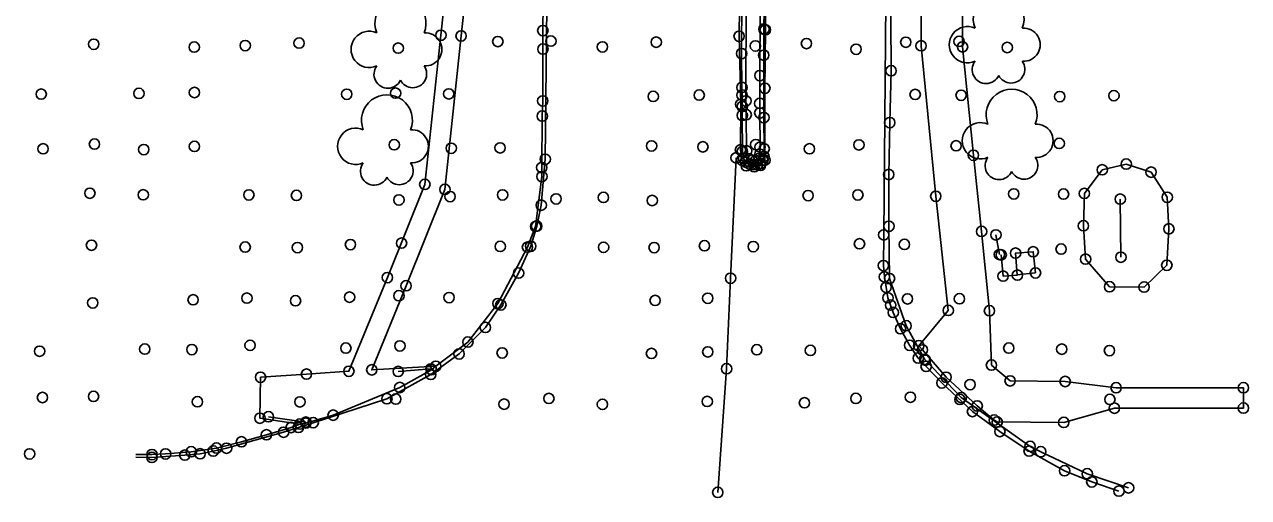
# Model space of a CAD drawing. Extents: x 20503438 to 20508873, y 7964251 to 7984667.
# Drawn here: x 20507973.7 to 20508210, y 7970567.8 to 7970659.1 of the extents above; entities that cross this region are included whole.
import ezdxf

# ---------------------------------------------------------------- set-up
doc = ezdxf.new("R2010")
doc.units = 0
for name, color, linetype in [('SurBreakLine', 7, 'Continuous'), ('SurConcreteSlab', 7, 'Continuous'), ('SurEdgeCurb', 7, 'Continuous'), ('SurEdgeRoadPaved', 7, 'Continuous'), ('SurEdgeSidewalk', 7, 'Continuous'), ('SurMiscStructureLine', 7, 'Continuous'), ('SurNaturalCells', 7, 'Continuous'), ('SurPointsNonDTM', 7, 'Continuous'), ('SurSurveyPoints', 7, 'Continuous')]:
    doc.layers.add(name, color=color, linetype=linetype)

msp = doc.modelspace()

# ---------------------------------------------------------------- linework, layer by layer
at = {"layer": 'SurBreakLine'}
for points in [[(20508107.55, 7970568.8), (20508109.25, 7970592.67), (20508110.03, 7970610.12), (20508111.07, 7970633.38)], [(20508052.16, 7970592.62), (20508045.85, 7970592.14)], [(20508028.04, 7970582.35), (20508020.78, 7970583.4)]]:
    msp.add_lwpolyline(points, dxfattribs=at)
at = {"layer": 'SurConcreteSlab'}
for points in [[(20508100.82, 7970836.46), (20508109.87, 7970762.52), (20508116.02, 7970713.42), (20508115.67, 7970649.25), (20508115.64, 7970643.88), (20508115.66, 7970642.04), (20508115.71, 7970635.43), (20508115.68, 7970634.06), (20508115.47, 7970633.21), (20508114.84, 7970632.83), (20508114.18, 7970632.93), (20508113.56, 7970633.21), (20508113.11, 7970634.74), (20508113.04, 7970641.71), (20508112.99, 7970644.36), (20508113, 7970664.98), (20508113.26, 7970713.28), (20508110.79, 7970733.58), (20508109.92, 7970740.1), (20508107.6, 7970759.96), (20508103.11, 7970796.34), (20508097.78, 7970837.4)], [(20508053.1, 7970593.13), (20508052.25, 7970592.48), (20508046.14, 7970589.04), (20508033.29, 7970583.7), (20508028.01, 7970582.16), (20508026.86, 7970581.98)]]:
    msp.add_lwpolyline(points, dxfattribs=at)
msp.add_lwpolyline([(20508168.89, 7970611.15), (20508168.45, 7970615.24), (20508165.05, 7970614.98), (20508165.37, 7970610.77)], close=True, dxfattribs=at)
at = {"layer": 'SurEdgeCurb'}
for points in [[(20508053.1, 7970593.13), (20508059.3, 7970597.82), (20508065.11, 7970605.24), (20508070.8, 7970616.14), (20508072.37, 7970620.13), (20508073.6, 7970629.75), (20508073.56, 7970631.49), (20508073.66, 7970641.44), (20508073.75, 7970644.36), (20508073.78, 7970654.37), (20508073.77, 7970657.94), (20508073.91, 7970668.06), (20508074.07, 7970668.43), (20508073.99, 7970678.29), (20508074.15, 7970688.29), (20508074.04, 7970690.52), (20508073.94, 7970700.53), (20508074.1, 7970710.54), (20508074.15, 7970720.53), (20508074.19, 7970720.64), (20508074.2, 7970730.65), (20508074.35, 7970740.64), (20508074.46, 7970749.54)], [(20508112.06, 7970689.74), (20508111.67, 7970656.84), (20508111.97, 7970643.73), (20508111.93, 7970634.92), (20508112.19, 7970632.97), (20508113.06, 7970631.84), (20508114.58, 7970631.66), (20508115.79, 7970631.92), (20508116.66, 7970632.92), (20508116.64, 7970646.81), (20508116.74, 7970658.1), (20508116.81, 7970669.2)], [(20508140.83, 7970680.17), (20508140.81, 7970670.17), (20508140.94, 7970660.14), (20508141, 7970650.2), (20508140.74, 7970640.17), (20508140.55, 7970630.16), (20508140.59, 7970620.17), (20508140.71, 7970610.06)], [(20508116.48, 7970662), (20508116.46, 7970658.23), (20508116.42, 7970653.19), (20508116.46, 7970641.15), (20508116.51, 7970635.12), (20508116.46, 7970633.63), (20508116.25, 7970632.9), (20508115.8, 7970632.27), (20508115.21, 7970632.05), (20508114.48, 7970632.07), (20508113.66, 7970632.19), (20508112.95, 7970632.53), (20508112.52, 7970633.28), (20508112.29, 7970634.6), (20508112.28, 7970641.58), (20508112.27, 7970643.28), (20508112.24, 7970645.5), (20508112.22, 7970646.98), (20508112.14, 7970653.5), (20508112.19, 7970664.17)], [(20508186.87, 7970569.67), (20508178.89, 7970572.39), (20508169.9, 7970576.65), (20508167.84, 7970577.67), (20508154.57, 7970587.1), (20508147.65, 7970594.31), (20508147.47, 7970594.48), (20508143.91, 7970600.96), (20508140.71, 7970610.06)], [(20508000.94, 7970576.22), (20508005.9, 7970576.64), (20508010.77, 7970577.35), (20508015.58, 7970578.56), (20508020.4, 7970579.91), (20508025.17, 7970581.32), (20508026.86, 7970581.98)], [(20507995.16, 7970576.1), (20507998.31, 7970576.09), (20508000.94, 7970576.22)]]:
    msp.add_lwpolyline(points, dxfattribs=at)
at = {"layer": 'SurEdgeRoadPaved'}
for points in [[(20508004.64, 7970575.98), (20508007.59, 7970576.24), (20508010.15, 7970576.78), (20508012.71, 7970577.32), (20508023.73, 7970580.41), (20508026.58, 7970581.33), (20508029.43, 7970582.25), (20508043.66, 7970586.87), (20508052.12, 7970591.56), (20508057.59, 7970595.51), (20508062.67, 7970600.63), (20508065.66, 7970604.97), (20508069.09, 7970611.13), (20508071.43, 7970616.3), (20508072.6, 7970620.21), (20508073.47, 7970624.24), (20508074.25, 7970633.1), (20508074.72, 7970680.34), (20508074.97, 7970737.67), (20508075.09, 7970747.61), (20508075.12, 7970749.94), (20508075.43, 7970766.91), (20508076.47, 7970783.01), (20508080.81, 7970842.69)], [(20508139.98, 7970663.41), (20508139.58, 7970618.51), (20508139.53, 7970612.57), (20508139.71, 7970610.4), (20508140.05, 7970608.38), (20508140.4, 7970606.36), (20508140.92, 7970604.95), (20508141.44, 7970603.54), (20508142.83, 7970600.37), (20508144.57, 7970597.2), (20508146.26, 7970594.73), (20508147.78, 7970593.12), (20508150.82, 7970589.91), (20508156.72, 7970584.4), (20508162.01, 7970580.54), (20508167.66, 7970576.76), (20508174.51, 7970572.98), (20508179.77, 7970570.81), (20508185.01, 7970569.03)], [(20507995.16, 7970575.59), (20507998.3, 7970575.54), (20508004.64, 7970575.98)]]:
    msp.add_lwpolyline(points, dxfattribs=at)
at = {"layer": 'SurEdgeSidewalk'}
for points in [[(20508065.45, 7970875.11), (20508061.91, 7970823.31), (20508058.11, 7970771.65), (20508057.66, 7970725.29), (20508057.57, 7970688.87), (20508054.09, 7970657.04), (20508050.99, 7970628.26), (20508043.75, 7970610.25), (20508036.32, 7970592.17), (20508028.13, 7970591.62), (20508019.27, 7970591.01), (20508019.15, 7970583.11), (20508026.86, 7970581.98)], [(20508069.38, 7970874.8), (20508065.82, 7970823.03), (20508062.04, 7970771.3), (20508061.58, 7970725.29), (20508061.4, 7970688.47), (20508058, 7970656.9), (20508054.87, 7970627.29), (20508047.37, 7970608.68), (20508040.75, 7970592.45), (20508053.1, 7970593.13)], [(20508146.96, 7970680.03), (20508146.8, 7970655.01), (20508149.64, 7970625.95), (20508152.05, 7970603.93), (20508146.34, 7970597.11), (20508147.07, 7970596.3), (20508151.64, 7970591.02), (20508157.63, 7970585.47), (20508160.94, 7970582.75), (20508161.5, 7970582.38), (20508174.34, 7970582.3), (20508184.13, 7970585.05), (20508209.02, 7970585.08), (20508209.02, 7970589), (20508184.46, 7970588.99), (20508174.62, 7970590.2), (20508163.99, 7970590.32), (20508160.39, 7970593.38), (20508160, 7970603.86), (20508158.48, 7970619.18), (20508156.89, 7970633.87), (20508154.8, 7970654.8), (20508154.94, 7970679.76)]]:
    msp.add_lwpolyline(points, dxfattribs=at)
at = {"layer": 'SurMiscStructureLine'}
msp.add_lwpolyline([(20508178.57, 7970613.82), (20508183.2, 7970608.49), (20508189.85, 7970608.44), (20508194.25, 7970612.63), (20508194.64, 7970619.67), (20508194.33, 7970625.76), (20508191.21, 7970630.61), (20508186.42, 7970632.18), (20508181.79, 7970631.07), (20508178.32, 7970626.5), (20508178.14, 7970620.27)], close=True, dxfattribs=at)
for points in [[(20508185.26, 7970625.41), (20508185.39, 7970614.19)], [(20508161.26, 7970618.51), (20508161.92, 7970614.71)], [(20508165.4, 7970610.73), (20508162.63, 7970610.54), (20508162.27, 7970614.65)]]:
    msp.add_lwpolyline(points, dxfattribs=at)
at = {"layer": 'SurNaturalCells'}
for centre, radius, start, end in [((20508046.28, 7970659.35), 4.92, 338.2051, 201.7949), ((20508161.78, 7970660.25), 4.92, 338.2051, 201.7949), ((20508040.26, 7970654.32), 3.51, 65.4824, 294.5175), ((20508051.08, 7970654.32), 3.21, 265.9982, 94.0018), ((20508155.76, 7970655.22), 3.51, 65.4824, 294.5175), ((20508166.58, 7970655.22), 3.21, 265.9982, 94.0018), ((20508043.85, 7970649.5), 2.68, 142.7501, 335.3223), ((20508048.67, 7970649.58), 2.67, 206.5242, 35.4033), ((20508159.35, 7970650.4), 2.68, 142.7501, 335.3223), ((20508164.17, 7970650.48), 2.67, 206.5242, 35.4033), ((20508043.67, 7970640.63), 4.92, 338.2051, 201.7949), ((20508164.28, 7970641.7), 4.92, 338.2051, 201.7949), ((20508037.65, 7970635.6), 3.51, 65.4824, 294.5175), ((20508048.47, 7970635.6), 3.21, 265.9982, 94.0018), ((20508158.26, 7970636.67), 3.51, 65.4824, 294.5175), ((20508169.08, 7970636.67), 3.21, 265.9982, 94.0018), ((20508041.24, 7970630.78), 2.68, 142.7501, 335.3223), ((20508046.06, 7970630.86), 2.67, 206.5242, 35.4033), ((20508161.85, 7970631.85), 2.68, 142.7501, 335.3223), ((20508166.67, 7970631.93), 2.67, 206.5242, 35.4033)]:
    msp.add_arc(centre, radius, start, end, dxfattribs=at)
at = {"layer": 'SurPointsNonDTM'}
for centre in [(20508181.79, 7970631.07), (20508186.42, 7970632.18), (20508191.21, 7970630.61), (20508178.32, 7970626.5), (20508194.33, 7970625.76), (20508185.26, 7970625.41), (20508161.26, 7970618.51), (20508178.14, 7970620.27), (20508194.64, 7970619.67), (20508161.92, 7970614.71), (20508162.27, 7970614.65), (20508178.57, 7970613.82), (20508185.39, 7970614.19), (20508194.25, 7970612.63), (20508162.63, 7970610.54), (20508165.4, 7970610.73), (20508183.2, 7970608.49), (20508189.85, 7970608.44)]:
    msp.add_circle(centre, 1, dxfattribs=at)
at = {"layer": 'SurSurveyPoints'}
for centre in [(20508054.09, 7970657.04), (20508058, 7970656.9), (20508073.77, 7970657.94), (20508111.67, 7970656.84), (20508116.46, 7970658.23), (20508116.74, 7970658.1), (20507987.05, 7970655.31), (20508006.47, 7970654.76), (20508016.32, 7970655.05), (20508026.7, 7970655.53), (20508045.86, 7970654.56), (20508065.08, 7970655.83), (20508073.78, 7970654.37), (20508075.33, 7970655.92), (20508085.27, 7970654.79), (20508095.68, 7970655.71), (20508114.8, 7970654.97), (20508124.67, 7970655.44), (20508134.24, 7970654.33), (20508143.85, 7970655.7), (20508146.8, 7970655.01), (20508154.13, 7970655.85), (20508154.8, 7970654.8), (20508163.45, 7970654.68), (20508112.14, 7970653.5), (20508116.42, 7970653.19), (20508115.67, 7970649.25), (20508141, 7970650.2), (20508112.22, 7970646.98), (20508116.64, 7970646.81), (20507976.92, 7970645.68), (20507995.8, 7970645.81), (20508006.5, 7970645.99), (20508035.91, 7970645.65), (20508045.35, 7970645.87), (20508055.6, 7970645.73), (20508073.75, 7970644.36), (20508095.09, 7970645.24), (20508103.96, 7970645.49), (20508112.24, 7970645.5), (20508112.99, 7970644.36), (20508145.66, 7970645.61), (20508154.53, 7970645.46), (20508173.56, 7970645.19), (20508184.03, 7970645.38), (20508111.97, 7970643.73), (20508112.27, 7970643.28), (20508115.64, 7970643.88), (20508115.66, 7970642.04), (20508073.66, 7970641.44), (20508112.28, 7970641.58), (20508113.04, 7970641.71), (20508116.46, 7970641.15), (20508140.74, 7970640.17), (20507977.28, 7970635.12), (20507987.2, 7970636.03), (20507996.71, 7970634.97), (20508006.5, 7970635.58), (20508045.09, 7970635.91), (20508056.09, 7970635.22), (20508065.52, 7970635.3), (20508094.77, 7970635.67), (20508104.67, 7970635.5), (20508111.93, 7970634.92), (20508111.93, 7970634.92), (20508114.87, 7970635.93), (20508115.71, 7970635.43), (20508116.51, 7970635.12), (20508125.24, 7970635.12), (20508134.81, 7970635.88), (20508153.57, 7970635.7), (20508173.48, 7970636.16), (20508074.25, 7970633.1), (20508111.07, 7970633.38), (20508112.19, 7970632.97), (20508112.29, 7970634.6), (20508112.52, 7970633.28), (20508112.95, 7970632.53), (20508113.11, 7970634.74), (20508113.56, 7970633.21), (20508114.18, 7970632.93), (20508114.18, 7970632.93), (20508114.84, 7970632.83), (20508115.47, 7970633.21), (20508115.68, 7970634.06), (20508116.25, 7970632.9), (20508116.46, 7970633.63), (20508116.66, 7970632.92), (20508156.89, 7970633.87), (20508073.56, 7970631.49), (20508113.06, 7970631.84), (20508113.66, 7970632.19), (20508114.48, 7970632.07), (20508114.48, 7970632.07), (20508114.58, 7970631.66), (20508115.21, 7970632.05), (20508115.79, 7970631.92), (20508115.8, 7970632.27), (20508140.55, 7970630.16), (20508050.99, 7970628.26), (20508073.6, 7970629.75), (20507986.32, 7970626.55), (20507996.63, 7970626.24), (20508017.01, 7970626.21), (20508026.2, 7970626.12), (20508054.87, 7970627.29), (20508055.86, 7970625.89), (20508066, 7970626.21), (20508076.32, 7970625.45), (20508085.47, 7970625.74), (20508124.99, 7970626.08), (20508134.6, 7970626.22), (20508149.64, 7970625.95), (20508164.68, 7970626.4), (20508174.3, 7970626.39), (20508045.99, 7970625.24), (20508073.47, 7970624.24), (20508094.9, 7970625.14), (20508072.37, 7970620.13), (20508072.6, 7970620.21), (20508139.58, 7970618.51), (20508140.59, 7970620.17), (20508158.48, 7970619.18), (20507986.63, 7970616.51), (20508016.3, 7970616.16), (20508026.38, 7970616.04), (20508036.63, 7970616.63), (20508046.49, 7970616.91), (20508065.56, 7970616.28), (20508070.8, 7970616.14), (20508070.8, 7970616.14), (20508071.43, 7970616.3), (20508085.5, 7970616.1), (20508095.26, 7970616.05), (20508104.98, 7970616.41), (20508114.41, 7970616.24), (20508134.91, 7970616.78), (20508143.58, 7970616.66), (20508165.05, 7970614.98), (20508168.45, 7970615.24), (20508173.84, 7970615.77), (20508139.53, 7970612.57), (20508043.75, 7970610.25), (20508069.09, 7970611.13), (20508110.03, 7970610.12), (20508139.71, 7970610.4), (20508140.71, 7970610.06), (20508140.71, 7970610.06), (20508168.89, 7970611.15), (20508045.98, 7970606.75), (20508047.37, 7970608.68), (20508140.05, 7970608.38), (20507986.86, 7970605.37), (20508006.25, 7970605.97), (20508016.64, 7970606.29), (20508026.02, 7970605.79), (20508036.47, 7970606.48), (20508055.66, 7970606.39), (20508065.11, 7970605.24), (20508065.66, 7970604.97), (20508095.45, 7970605.84), (20508105.61, 7970606.26), (20508140.4, 7970606.36), (20508140.92, 7970604.95), (20508144.17, 7970606.15), (20508154.2, 7970606.18), (20508141.44, 7970603.54), (20508152.05, 7970603.93), (20508160, 7970603.86), (20508062.67, 7970600.63), (20508142.83, 7970600.37), (20508143.91, 7970600.96), (20508017.24, 7970597.18), (20508046.18, 7970597.06), (20508059.3, 7970597.82), (20508144.57, 7970597.2), (20508146.34, 7970597.11), (20507976.62, 7970596.05), (20507996.91, 7970596.46), (20508006.01, 7970596.35), (20508035.74, 7970596.66), (20508057.59, 7970595.51), (20508065.92, 7970595.72), (20508094.75, 7970595.61), (20508105.62, 7970595.92), (20508115.08, 7970596.34), (20508125.43, 7970596.2), (20508146.26, 7970594.73), (20508147.07, 7970596.3), (20508163.74, 7970596.65), (20508173.95, 7970596.44), (20508183.17, 7970596.16), (20508040.75, 7970592.45), (20508052.16, 7970592.62), (20508052.25, 7970592.48), (20508053.1, 7970593.13), (20508053.1, 7970593.13), (20508109.25, 7970592.67), (20508147.47, 7970594.48), (20508147.65, 7970594.31), (20508147.78, 7970593.12), (20508160.39, 7970593.38), (20508019.27, 7970591.01), (20508028.13, 7970591.62), (20508036.32, 7970592.17), (20508045.85, 7970592.14), (20508052.12, 7970591.56), (20508151.64, 7970591.02), (20508163.99, 7970590.32), (20508174.62, 7970590.2), (20508046.14, 7970589.04), (20508150.82, 7970589.91), (20508156.25, 7970589.6), (20508184.46, 7970588.99), (20508209.02, 7970589), (20507977.16, 7970587.11), (20507987.02, 7970587.32), (20508007.07, 7970586.29), (20508026.87, 7970586.27), (20508043.66, 7970586.87), (20508045.36, 7970586.8), (20508066.28, 7970585.82), (20508074.94, 7970586.92), (20508085.27, 7970585.79), (20508105.52, 7970586.34), (20508124.28, 7970586.09), (20508134.23, 7970586.93), (20508144.74, 7970587.17), (20508154.29, 7970586.74), (20508154.57, 7970587.1), (20508157.63, 7970585.47), (20508183.25, 7970586.74), (20508019.15, 7970583.11), (20508020.78, 7970583.4), (20508033.29, 7970583.7), (20508156.72, 7970584.4), (20508184.13, 7970585.05), (20508209.02, 7970585.08), (20508025.17, 7970581.32), (20508026.58, 7970581.33), (20508026.86, 7970581.98), (20508026.86, 7970581.98), (20508028.01, 7970582.16), (20508028.04, 7970582.35), (20508029.43, 7970582.25), (20508160.94, 7970582.75), (20508161.5, 7970582.38), (20508162.01, 7970580.54), (20508174.34, 7970582.3), (20508015.58, 7970578.56), (20508020.4, 7970579.91), (20508023.73, 7970580.41), (20507974.69, 7970576.22), (20507998.31, 7970576.09), (20508000.94, 7970576.22), (20508000.94, 7970576.22), (20508004.64, 7970575.98), (20508005.9, 7970576.64), (20508007.59, 7970576.24), (20508010.15, 7970576.78), (20508010.77, 7970577.35), (20508012.71, 7970577.32), (20508167.66, 7970576.76), (20508167.84, 7970577.67), (20508169.9, 7970576.65), (20507998.3, 7970575.54), (20508174.51, 7970572.98), (20508178.89, 7970572.39), (20508107.55, 7970568.8), (20508179.77, 7970570.81), (20508185.01, 7970569.03), (20508186.87, 7970569.67)]:
    msp.add_circle(centre, 1, dxfattribs=at)

doc.saveas('drawing.dxf')
